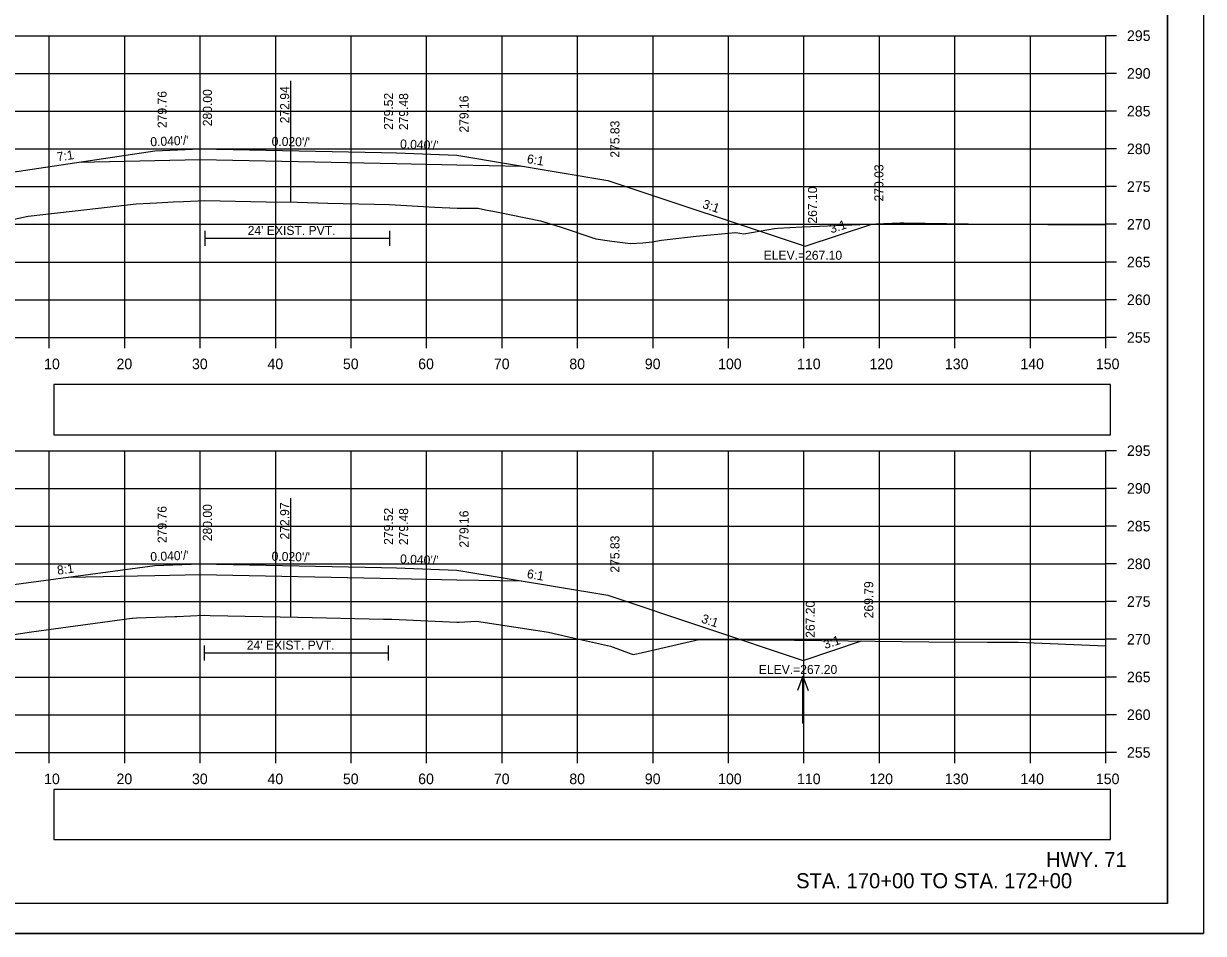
# Model space of a CAD drawing. Extents: x 285 to 4233, y -659 to 3710.
# Drawn here: x 1230.3 to 1386.6, y 1452.3 to 1572.8 of the extents above; entities that cross this region are included whole.
import ezdxf

# ---------------------------------------------------------------- set-up
doc = ezdxf.new("R2010")
doc.units = 0
for name, color, linetype in [('R_Alt Surface', 7, 'Continuous'), ('R_Axis', 7, 'Continuous'), ('R_Axis Annot', 7, 'Continuous'), ('R_Border', 7, 'Continuous'), ('R_Draft', 7, 'Continuous'), ('R_Exist Surface', 7, 'Continuous'), ('R_Fin Surface', 7, 'Continuous'), ('R_Grid', 7, 'Continuous'), ('R_No Plot', 7, 'Continuous'), ('R_Water', 7, 'Continuous'), ('R_Water Annot', 7, 'Continuous'), ('R_Xsect Elev', 7, 'Continuous'), ('R_Xsect Slope', 7, 'Continuous')]:
    doc.layers.add(name, color=color, linetype=linetype)

msp = doc.modelspace()

# ---------------------------------------------------------------- linework, layer by layer
at = {"layer": 'R_Alt Surface'}
for points in [[(1237.7, 1554.5), (1247.68, 1554.7), (1253.68, 1554.82), (1253.68, 1554.82), (1279.68, 1554.3), (1287.68, 1554.14), (1296.24, 1553.97)], [(1254.3, 1545.39), (1254.3, 1543.39)], [(1278.74, 1545.39), (1278.74, 1543.39)], [(1254.3, 1544.39), (1278.74, 1544.39)], [(1236.24, 1499.47), (1247.68, 1499.7), (1253.68, 1499.82), (1253.68, 1499.82), (1279.68, 1499.3), (1287.68, 1499.14), (1296.24, 1498.97)], [(1254.21, 1490.43), (1254.21, 1488.43)], [(1278.59, 1490.43), (1278.59, 1488.43)], [(1254.21, 1489.43), (1278.59, 1489.43)]]:
    msp.add_lwpolyline(points, dxfattribs=at)
at = {"layer": 'R_Axis'}
for p, q in [((1373.68, 1531.24), (1373.68, 1571.24)), ((1375.08, 1571.24), (1373.68, 1571.24)), ((1375.08, 1566.24), (1373.68, 1566.24)), ((1375.08, 1561.24), (1373.68, 1561.24)), ((1375.08, 1556.24), (1373.68, 1556.24)), ((1375.08, 1551.24), (1373.68, 1551.24)), ((1375.08, 1546.24), (1373.68, 1546.24)), ((1375.08, 1541.24), (1373.68, 1541.24)), ((1375.08, 1536.24), (1373.68, 1536.24)), ((1073.68, 1531.24), (1373.68, 1531.24)), ((1233.68, 1529.84), (1233.68, 1531.24)), ((1243.68, 1529.84), (1243.68, 1531.24)), ((1253.68, 1529.84), (1253.68, 1531.24)), ((1263.68, 1529.84), (1263.68, 1531.24)), ((1273.68, 1529.84), (1273.68, 1531.24)), ((1283.68, 1529.84), (1283.68, 1531.24)), ((1293.68, 1529.84), (1293.68, 1531.24)), ((1303.68, 1529.84), (1303.68, 1531.24)), ((1313.68, 1529.84), (1313.68, 1531.24)), ((1323.68, 1529.84), (1323.68, 1531.24)), ((1333.68, 1529.84), (1333.68, 1531.24)), ((1343.68, 1529.84), (1343.68, 1531.24)), ((1353.68, 1529.84), (1353.68, 1531.24)), ((1363.68, 1529.84), (1363.68, 1531.24)), ((1373.68, 1529.84), (1373.68, 1531.24)), ((1375.08, 1531.24), (1373.68, 1531.24)), ((1373.68, 1476.24), (1373.68, 1516.24)), ((1375.08, 1516.24), (1373.68, 1516.24)), ((1375.08, 1511.24), (1373.68, 1511.24)), ((1375.08, 1506.24), (1373.68, 1506.24)), ((1375.08, 1501.24), (1373.68, 1501.24)), ((1375.08, 1496.24), (1373.68, 1496.24)), ((1375.08, 1491.24), (1373.68, 1491.24)), ((1375.08, 1486.24), (1373.68, 1486.24)), ((1375.08, 1481.24), (1373.68, 1481.24)), ((1073.68, 1476.24), (1373.68, 1476.24)), ((1233.68, 1474.84), (1233.68, 1476.24)), ((1243.68, 1474.84), (1243.68, 1476.24)), ((1253.68, 1474.84), (1253.68, 1476.24)), ((1263.68, 1474.84), (1263.68, 1476.24)), ((1273.68, 1474.84), (1273.68, 1476.24)), ((1283.68, 1474.84), (1283.68, 1476.24)), ((1293.68, 1474.84), (1293.68, 1476.24)), ((1303.68, 1474.84), (1303.68, 1476.24)), ((1313.68, 1474.84), (1313.68, 1476.24)), ((1323.68, 1474.84), (1323.68, 1476.24)), ((1333.68, 1474.84), (1333.68, 1476.24)), ((1343.68, 1474.84), (1343.68, 1476.24)), ((1353.68, 1474.84), (1353.68, 1476.24)), ((1363.68, 1474.84), (1363.68, 1476.24)), ((1373.68, 1474.84), (1373.68, 1476.24)), ((1375.08, 1476.24), (1373.68, 1476.24))]:
    msp.add_line(p, q, dxfattribs=at)
at = {"layer": 'R_Axis Annot'}
for points in [[(1234.3, 1518.35), (1374.3, 1518.35), (1374.3, 1525), (1234.3, 1525)], [(1234.3, 1464.69), (1374.3, 1464.69), (1374.3, 1471.34), (1234.3, 1471.34)]]:
    msp.add_lwpolyline(points, close=True, dxfattribs=at)
at = {"layer": 'R_Border'}
for q in [(1381.86, 1661.7), (1065.68, 1456.24)]:
    msp.add_line((1381.86, 1456.24), q, dxfattribs=at)
at = {"layer": 'R_Exist Surface'}
for points in [[(1225.27, 1546.11), (1230.88, 1547.34), (1238.67, 1548.22), (1245.18, 1548.97), (1247.91, 1549.11), (1250.08, 1549.21), (1251.45, 1549.27), (1254.3, 1549.39), (1262.41, 1549.24), (1266.56, 1549.16), (1270.61, 1549.06), (1278.74, 1548.86), (1284.76, 1548.53), (1287.74, 1548.38), (1290.23, 1548.37), (1290.52, 1548.37), (1291.47, 1548.18), (1293.14, 1547.84), (1298.78, 1546.71), (1301.37, 1545.92), (1306.1, 1544.32), (1308.24, 1544.02), (1310.68, 1543.72), (1312.32, 1543.77), (1313.55, 1543.94), (1314.81, 1544.15), (1315.56, 1544.25), (1319.39, 1544.65), (1324.64, 1545.14), (1325.72, 1545), (1329.77, 1545.7), (1330.19, 1545.74), (1333.45, 1545.91), (1335.74, 1546.01), (1337.92, 1546.07), (1346.38, 1546.43), (1346.92, 1546.42), (1358.28, 1546.28), (1373.68, 1546.18)], [(1223.09, 1490.99), (1231.32, 1492.24), (1244.61, 1494.04), (1244.75, 1494.06), (1245.24, 1494.08), (1250.32, 1494.26), (1250.56, 1494.27), (1254.21, 1494.43), (1255, 1494.41), (1266.61, 1494.19), (1277.97, 1493.92), (1278.59, 1493.91), (1279.05, 1493.89), (1287.69, 1493.51), (1287.98, 1493.52), (1290.31, 1493.66), (1298.11, 1492.44), (1299.82, 1492.17), (1302.5, 1491.57), (1308.03, 1490.31), (1310.8, 1489.3), (1311.07, 1489.22), (1311.73, 1489.37), (1319.73, 1491.23), (1332.43, 1491.13), (1350.24, 1490.92), (1357.99, 1490.84), (1362.06, 1490.84), (1373.68, 1490.36)]]:
    msp.add_lwpolyline(points, dxfattribs=at)
at = {"layer": 'R_Fin Surface'}
for points in [[(1207.15, 1546.89), (1223.68, 1552.4), (1247.68, 1556), (1253.68, 1556.24), (1277.68, 1555.76), (1279.68, 1555.72), (1287.68, 1555.4), (1307.68, 1552.07), (1333.86, 1543.34), (1342.66, 1546.27)], [(1208.49, 1492.74), (1223.68, 1497.8), (1247.68, 1501), (1253.68, 1501.24), (1277.68, 1500.76), (1279.68, 1500.72), (1287.68, 1500.4), (1307.68, 1497.07), (1333.56, 1488.44), (1341.31, 1491.02)]]:
    msp.add_lwpolyline(points, dxfattribs=at)
at = {"layer": 'R_Grid'}
for p, q in [((1073.68, 1571.24), (1373.68, 1571.24)), ((1233.68, 1531.24), (1233.68, 1571.24)), ((1243.68, 1531.24), (1243.68, 1571.24)), ((1253.68, 1531.24), (1253.68, 1571.24)), ((1263.68, 1531.24), (1263.68, 1571.24)), ((1273.68, 1531.24), (1273.68, 1571.24)), ((1283.68, 1531.24), (1283.68, 1571.24)), ((1293.68, 1531.24), (1293.68, 1571.24)), ((1303.68, 1531.24), (1303.68, 1571.24)), ((1313.68, 1531.24), (1313.68, 1571.24)), ((1323.68, 1531.24), (1323.68, 1571.24)), ((1333.68, 1531.24), (1333.68, 1571.24)), ((1343.68, 1531.24), (1343.68, 1571.24)), ((1353.68, 1531.24), (1353.68, 1571.24)), ((1363.68, 1531.24), (1363.68, 1571.24)), ((1373.68, 1531.24), (1373.68, 1571.24)), ((1073.68, 1566.24), (1373.68, 1566.24)), ((1073.68, 1561.24), (1373.68, 1561.24)), ((1073.68, 1556.24), (1373.68, 1556.24)), ((1073.68, 1551.24), (1373.68, 1551.24)), ((1073.68, 1546.24), (1373.68, 1546.24)), ((1073.68, 1541.24), (1373.68, 1541.24)), ((1073.68, 1536.24), (1373.68, 1536.24)), ((1073.68, 1531.24), (1373.68, 1531.24)), ((1073.68, 1516.24), (1373.68, 1516.24)), ((1233.68, 1476.24), (1233.68, 1516.24)), ((1243.68, 1476.24), (1243.68, 1516.24)), ((1253.68, 1476.24), (1253.68, 1516.24)), ((1263.68, 1476.24), (1263.68, 1516.24)), ((1273.68, 1476.24), (1273.68, 1516.24)), ((1283.68, 1476.24), (1283.68, 1516.24)), ((1293.68, 1476.24), (1293.68, 1516.24)), ((1303.68, 1476.24), (1303.68, 1516.24)), ((1313.68, 1476.24), (1313.68, 1516.24)), ((1323.68, 1476.24), (1323.68, 1516.24)), ((1333.68, 1476.24), (1333.68, 1516.24)), ((1343.68, 1476.24), (1343.68, 1516.24)), ((1353.68, 1476.24), (1353.68, 1516.24)), ((1363.68, 1476.24), (1363.68, 1516.24)), ((1373.68, 1476.24), (1373.68, 1516.24)), ((1073.68, 1511.24), (1373.68, 1511.24)), ((1073.68, 1506.24), (1373.68, 1506.24)), ((1073.68, 1501.24), (1373.68, 1501.24)), ((1073.68, 1496.24), (1373.68, 1496.24)), ((1073.68, 1491.24), (1373.68, 1491.24)), ((1073.68, 1486.24), (1373.68, 1486.24)), ((1073.68, 1481.24), (1373.68, 1481.24)), ((1073.68, 1476.24), (1373.68, 1476.24))]:
    msp.add_line(p, q, dxfattribs=at)
at = {"layer": 'R_No Plot'}
msp.add_line((1053.28, 1452.26), (1386.61, 1452.26), dxfattribs=at)
for points in [[(1053.27, 1665.59), (1386.61, 1665.59), (1386.61, 1452.26), (1053.27, 1452.26)], [(1299.6, 1661.7), (1319.22, 1661.7), (1319.22, 1651.82), (1335.33, 1651.82), (1358.53, 1651.82), (1358.65, 1623.66), (1381.86, 1623.66), (1381.86, 1456.24), (1065.68, 1456.24), (1065.68, 1661.7)]]:
    msp.add_lwpolyline(points, close=True, dxfattribs=at)
at = {"layer": 'R_Water Annot'}
for p, q in [((1333.54, 1486.36), (1332.84, 1484.44)), ((1333.54, 1480.08), (1333.54, 1486.36)), ((1333.54, 1486.36), (1334.24, 1484.44))]:
    msp.add_line(p, q, dxfattribs=at)
at = {"layer": 'R_Xsect Elev'}
for p, q in [((1265.68, 1549.18), (1265.68, 1565.25)), ((1265.68, 1494.2), (1265.68, 1509.94))]:
    msp.add_line(p, q, dxfattribs=at)

# ---------------------------------------------------------------- texts
at = {"layer": 'R_Axis Annot'}
for s, p in [('295', (1376.48, 1570.54)), ('290', (1376.48, 1565.54)), ('285', (1376.48, 1560.54)), ('280', (1376.48, 1555.54)), ('275', (1376.48, 1550.54)), ('270', (1376.48, 1545.54)), ('265', (1376.48, 1540.54)), ('260', (1376.48, 1535.54)), ('255', (1376.48, 1530.54)), ('10', (1232.99, 1527.04)), ('20', (1242.59, 1527.04)), ('30', (1252.59, 1527.04)), ('40', (1262.59, 1527.04)), ('50', (1272.59, 1527.04)), ('60', (1282.56, 1527.04)), ('70', (1292.59, 1527.04)), ('80', (1302.59, 1527.04)), ('90', (1312.59, 1527.04)), ('100', (1322.3, 1527.04)), ('110', (1332.76, 1527.04)), ('120', (1342.36, 1527.04)), ('130', (1352.36, 1527.04)), ('140', (1362.36, 1527.04)), ('150', (1372.36, 1527.04)), ('295', (1376.48, 1515.54)), ('290', (1376.48, 1510.54)), ('285', (1376.48, 1505.54)), ('280', (1376.48, 1500.54)), ('275', (1376.48, 1495.54)), ('270', (1376.48, 1490.54)), ('265', (1376.48, 1485.54)), ('260', (1376.48, 1480.54)), ('255', (1376.48, 1475.54)), ('10', (1232.99, 1472.04)), ('20', (1242.59, 1472.04)), ('30', (1252.59, 1472.04)), ('40', (1262.59, 1472.04)), ('50', (1272.59, 1472.04)), ('60', (1282.56, 1472.04)), ('70', (1292.59, 1472.04)), ('80', (1302.59, 1472.04)), ('90', (1312.59, 1472.04)), ('100', (1322.3, 1472.04)), ('110', (1332.76, 1472.04)), ('120', (1342.36, 1472.04)), ('130', (1352.36, 1472.04)), ('140', (1362.36, 1472.04)), ('150', (1372.36, 1472.04))]:
    msp.add_text(s, height=1.4, dxfattribs=at).set_placement(p)
at = {"layer": 'R_Draft'}
for s, p in [('HWY. 71', (1365.75, 1461.05)), ('STA. 170+00 TO STA. 172+00', (1332.64, 1458.24))]:
    msp.add_text(s, height=2, dxfattribs=at).set_placement(p)
at = {"layer": 'R_Water'}
for p in [(1259.97, 1544.83), (1259.85, 1489.87)]:
    msp.add_text("24' EXIST. PVT.", height=1.2, dxfattribs=at).set_placement(p)
at = {"layer": 'R_Xsect Elev'}
for s, p in [('279.76', (1249.23, 1559)), ('280.00', (1255.23, 1559.24)), ('272.94', (1265.47, 1559.63)), ('279.52', (1279.23, 1558.76)), ('279.48', (1281.23, 1558.72)), ('279.16', (1289.23, 1558.4)), ('275.83', (1309.23, 1555.07)), ('270.03', (1344.21, 1549.27)), ('267.10', (1335.41, 1546.34)), ('279.76', (1249.23, 1504)), ('280.00', (1255.23, 1504.24)), ('272.97', (1265.47, 1504.47)), ('279.52', (1279.23, 1503.76)), ('279.48', (1281.23, 1503.72)), ('279.16', (1289.23, 1503.4)), ('275.83', (1309.23, 1500.07)), ('269.79', (1342.86, 1494.02)), ('267.20', (1335.11, 1491.44))]:
    msp.add_text(s, height=1.2, rotation=90, dxfattribs=at).set_placement(p)
for s, p in [('ELEV.=267.10', (1328.34, 1541.54)), ('ELEV.=267.20', (1327.7, 1486.64))]:
    msp.add_text(s, height=1.2, dxfattribs=at).set_placement(p)
at = {"layer": 'R_Xsect Slope'}
for s, rotation, p in [("0.040'/'", 2.2906, (1247.09, 1556.58)), ("0.020'/'", 358.8542, (1263.13, 1556.65)), ("0.040'/'", 357.7093, (1280.14, 1556.3)), ('7:1', 8.5306, (1234.78, 1554.57)), ('6:1', 350.5386, (1296.91, 1554.37)), ('3:1', 341.5644, (1320.14, 1548.44)), ('3:1', 18.4355, (1337.31, 1545.02)), ("0.040'/'", 2.2909, (1247.09, 1501.58)), ("0.020'/'", 358.8542, (1263.13, 1501.65)), ("0.040'/'", 357.7096, (1280.14, 1501.3)), ('8:1', 7.5945, (1234.79, 1499.79)), ('6:1', 350.5382, (1296.91, 1499.37)), ('3:1', 341.5647, (1319.99, 1493.49)), ('3:1', 18.4336, (1336.49, 1489.94))]:
    msp.add_text(s, height=1.2, rotation=rotation, dxfattribs=at).set_placement(p)

doc.saveas('drawing.dxf')
